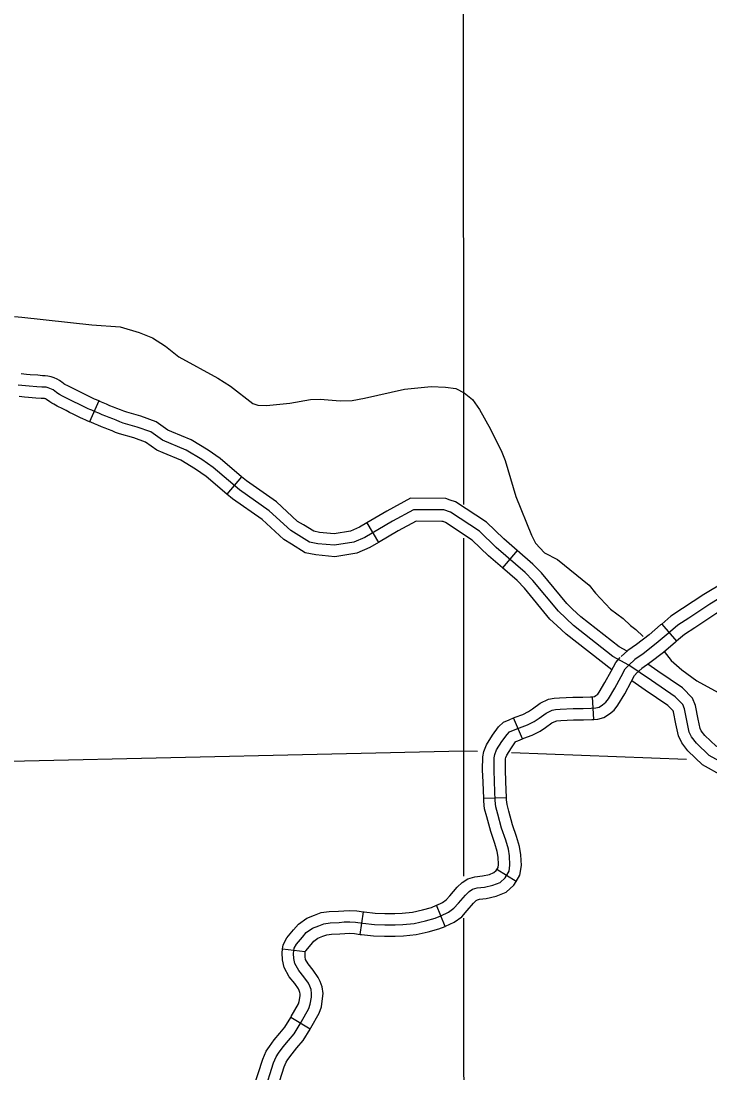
# Model space of a CAD drawing. Extents: x -19 to 366, y -4 to 359.
# Drawn here: x 135.837 to 136.698, y 196.67 to 197.983 of the extents above; entities that cross this region are included whole.
import ezdxf

# ---------------------------------------------------------------- set-up
doc = ezdxf.new("R2010")
doc.units = 0
for name, color, linetype in [('R_Axis Annot', 7, 'Continuous'), ('R_ROW Annot', 7, 'Continuous'), ('R_Temp Easement', 7, 'Continuous'), ('Sheet Fence', 7, 'Continuous'), ('T_Indications', 7, 'Continuous')]:
    doc.layers.add(name, color=color, linetype=linetype)

msp = doc.modelspace()

# ---------------------------------------------------------------- linework, layer by layer
at = {"layer": 'R_Axis Annot'}
for points in [[(136.3894, 198.0464), (136.3897, 197.3797)], [(136.3897, 197.3376), (136.3898, 197.072)], [(136.3898, 197.072), (135.476, 197.0509)], [(136.4072, 197.0714), (136.3898, 197.072)], [(136.3898, 197.072), (136.3899, 196.9158)], [(136.6682, 197.0616), (136.4498, 197.0698)], [(136.3899, 196.8633), (136.3906, 196.0705)]]:
    msp.add_lwpolyline(points, dxfattribs=at)
at = {"layer": 'R_ROW Annot'}
for p, q in [((136.6373, 197.2306), (136.6558, 197.2092)), ((136.5528, 197.1115), (136.5509, 197.1399)), ((136.4636, 197.0873), (136.4524, 197.1134)), ((136.4435, 197.0137), (136.4151, 197.0126)), ((136.4557, 196.9092), (136.4315, 196.9241)), ((136.3668, 196.8531), (136.356, 196.8794)), ((136.2609, 196.8431), (136.265, 196.8712)), ((136.1924, 196.8214), (136.1641, 196.8246)), ((136.1986, 196.725), (136.1742, 196.7395))]:
    msp.add_line(p, q, dxfattribs=at)
for points in [[(136.7223, 197.2871), (136.7156, 197.283), (136.6899, 197.2674), (136.6635, 197.2498), (136.6488, 197.2406), (136.6373, 197.2306)], [(136.723, 197.2709), (136.6975, 197.2554), (136.6712, 197.2378), (136.6573, 197.2292), (136.6452, 197.2187), (136.6305, 197.2062), (136.6142, 197.1935), (136.6038, 197.1863), (136.5961, 197.1794)], [(136.7372, 197.263), (136.7304, 197.2588), (136.7051, 197.2434), (136.6789, 197.2259), (136.6657, 197.2177), (136.6558, 197.2092)], [(136.6373, 197.2306), (136.6359, 197.2295), (136.6216, 197.2172), (136.6057, 197.205), (136.595, 197.1975), (136.5866, 197.19)], [(136.6558, 197.2092), (136.6544, 197.2079), (136.6395, 197.1952), (136.6226, 197.1821), (136.6126, 197.1752), (136.6055, 197.1688)], [(136.5509, 197.1399), (136.5529, 197.14), (136.5534, 197.1401), (136.555, 197.1412), (136.5574, 197.1431), (136.5591, 197.1454), (136.5664, 197.1577), (136.5743, 197.1719), (136.58, 197.1826), (136.5853, 197.1887)], [(136.241, 196.8586), (136.2479, 196.8588), (136.2552, 196.8583), (136.2642, 196.857), (136.2787, 196.8556), (136.2915, 196.855), (136.3044, 196.8552), (136.3142, 196.8555), (136.3284, 196.8568), (136.3423, 196.86), (136.3544, 196.8633), (136.3615, 196.8663), (136.371, 196.8707), (136.378, 196.8757), (136.3835, 196.8821), (136.3922, 196.8922), (136.3971, 196.8967), (136.4013, 196.8994), (136.407, 196.9012), (136.4159, 196.9021), (136.4264, 196.9045), (136.4355, 196.908), (136.4417, 196.9137), (136.4468, 196.9219), (136.4479, 196.9297), (136.4473, 196.941), (136.4459, 196.9497), (136.4426, 196.9609), (136.4374, 196.9756), (136.4327, 196.9934), (136.4301, 197.0025), (136.4294, 197.0103), (136.4285, 197.0337), (136.4281, 197.0486), (136.4283, 197.0637), (136.4289, 197.0676), (136.4312, 197.0734), (136.4378, 197.0839), (136.4442, 197.0928), (136.4475, 197.0959), (136.4523, 197.0979), (136.4598, 197.1011), (136.4698, 197.1047), (136.4782, 197.1091), (136.4842, 197.1132), (136.493, 197.1194), (136.5004, 197.1231), (136.5048, 197.1239), (136.5107, 197.1243), (136.5268, 197.1251), (136.5392, 197.1252), (136.5492, 197.1255), (136.5552, 197.1259), (136.5593, 197.127), (136.5636, 197.1298), (136.5676, 197.1332), (136.5709, 197.1374), (136.5787, 197.1507), (136.5868, 197.1651), (136.5918, 197.1745), (136.5961, 197.1794)], [(136.5528, 197.1115), (136.5574, 197.1118), (136.5652, 197.1138), (136.5721, 197.1184), (136.5778, 197.1232), (136.5827, 197.1294), (136.5911, 197.1436), (136.5992, 197.1583), (136.6035, 197.1664), (136.6068, 197.1701)], [(136.4524, 197.1134), (136.4545, 197.1143), (136.4641, 197.1178), (136.4709, 197.1213), (136.4762, 197.1249), (136.4857, 197.1317), (136.4959, 197.1367), (136.503, 197.138), (136.5099, 197.1385), (136.5264, 197.1393), (136.5389, 197.1394), (136.5485, 197.1397), (136.5509, 197.1399)], [(136.4151, 197.0126), (136.4143, 197.0332), (136.4138, 197.0485), (136.4141, 197.0648), (136.4151, 197.0713), (136.4185, 197.0799), (136.426, 197.0918), (136.4335, 197.1023), (136.4398, 197.1081), (136.4467, 197.111), (136.4524, 197.1134)], [(136.4636, 197.0873), (136.465, 197.0879), (136.4755, 197.0917), (136.4854, 197.0969), (136.4923, 197.1015), (136.5003, 197.1072), (136.505, 197.1095), (136.5066, 197.1098), (136.5115, 197.1102), (136.5272, 197.1109), (136.5395, 197.111), (136.5499, 197.1113), (136.5528, 197.1115)], [(136.4435, 197.0137), (136.4427, 197.0342), (136.4423, 197.0487), (136.4425, 197.0625), (136.4427, 197.0639), (136.4439, 197.0669), (136.4496, 197.076), (136.4549, 197.0834), (136.4553, 197.0838), (136.4578, 197.0848), (136.4636, 197.0873)], [(136.4315, 196.9241), (136.4331, 196.9268), (136.4337, 196.9304), (136.4332, 196.9395), (136.4321, 196.9465), (136.4291, 196.9564), (136.4238, 196.9714), (136.419, 196.9897), (136.4161, 196.9999), (136.4153, 197.0094), (136.4151, 197.0126)], [(136.4557, 196.9092), (136.4604, 196.9169), (136.4622, 196.9291), (136.4615, 196.9424), (136.4598, 196.9529), (136.4561, 196.9653), (136.4509, 196.9798), (136.4464, 196.9971), (136.4442, 197.0051), (136.4436, 197.0112), (136.4435, 197.0137)], [(136.3558, 196.8793), (136.3638, 196.883), (136.3683, 196.8863), (136.3727, 196.8914), (136.3819, 196.9021), (136.3884, 196.9081), (136.3954, 196.9124), (136.4041, 196.9151), (136.4136, 196.9162), (136.4223, 196.9181), (136.4279, 196.9203), (136.4307, 196.9228), (136.4315, 196.9241)], [(136.3668, 196.8531), (136.3672, 196.8532), (136.3782, 196.8584), (136.3876, 196.8652), (136.3943, 196.8728), (136.4024, 196.8823), (136.4057, 196.8854), (136.4073, 196.8864), (136.4099, 196.8872), (136.4183, 196.8881), (136.4306, 196.8909), (136.4431, 196.8957), (136.4528, 196.9045), (136.4557, 196.9092)], [(136.265, 196.8712), (136.2659, 196.8711), (136.2797, 196.8697), (136.2918, 196.8692), (136.3041, 196.8694), (136.3134, 196.8697), (136.3262, 196.8709), (136.3388, 196.8738), (136.3498, 196.8768), (136.356, 196.8794)], [(136.1641, 196.8246), (136.1648, 196.8301), (136.1693, 196.8387), (136.1778, 196.849), (136.1837, 196.8559), (136.1943, 196.8633), (136.2039, 196.8672), (136.2122, 196.8704), (136.2223, 196.8717), (136.2337, 196.8723), (136.2403, 196.8727), (136.2481, 196.873), (136.2567, 196.8724), (136.265, 196.8712)], [(136.1413, 196.6468), (136.1526, 196.6826), (136.1558, 196.6903), (136.1591, 196.695), (136.1646, 196.7028), (136.1713, 196.7105), (136.1784, 196.7188), (136.1871, 196.7334), (136.1967, 196.7507), (136.1986, 196.756), (136.1999, 196.7648), (136.2002, 196.7692), (136.1996, 196.7742), (136.1979, 196.7785), (136.1962, 196.7822), (136.1907, 196.7902), (136.1842, 196.7982), (136.1794, 196.8068), (136.178, 196.8132), (136.1778, 196.8194), (136.1786, 196.8259), (136.1812, 196.8308), (136.1887, 196.8398), (136.1933, 196.8453), (136.2012, 196.8508), (136.2091, 196.854), (136.2157, 196.8565), (136.2236, 196.8576), (136.2346, 196.8581), (136.241, 196.8586)], [(136.2609, 196.8431), (136.2625, 196.8429), (136.2777, 196.8414), (136.2913, 196.8408), (136.3047, 196.841), (136.3151, 196.8413), (136.3307, 196.8428), (136.3458, 196.8462), (136.359, 196.8499), (136.3668, 196.8531)], [(136.1924, 196.8214), (136.1924, 196.8216), (136.193, 196.8228), (136.1995, 196.8307), (136.2029, 196.8347), (136.208, 196.8382), (136.2143, 196.8408), (136.2192, 196.8426), (136.2249, 196.8434), (136.2354, 196.844), (136.2417, 196.8444), (136.2476, 196.8445), (136.2537, 196.8442), (136.2609, 196.8431)], [(136.1742, 196.7395), (136.1747, 196.7405), (136.1837, 196.7566), (136.1847, 196.7595), (136.1858, 196.7664), (136.1859, 196.7689), (136.1857, 196.7707), (136.1848, 196.7729), (136.1838, 196.775), (136.1792, 196.7817), (136.1724, 196.7903), (136.1659, 196.8018), (136.1639, 196.8115), (136.1636, 196.82), (136.1641, 196.8246)], [(136.1986, 196.725), (136.1994, 196.7263), (136.2096, 196.7448), (136.2124, 196.7526), (136.214, 196.7632), (136.2145, 196.7695), (136.2135, 196.7778), (136.2109, 196.7842), (136.2085, 196.7893), (136.2021, 196.7986), (136.196, 196.8062), (136.1928, 196.8119), (136.1922, 196.8149), (136.1921, 196.8188), (136.1924, 196.8214)], [(136.1273, 196.6498), (136.1278, 196.6514), (136.1393, 196.6875), (136.1433, 196.6972), (136.1475, 196.7032), (136.1534, 196.7115), (136.1605, 196.7198), (136.1668, 196.7271), (136.1742, 196.7395)], [(136.1539, 196.64), (136.1547, 196.6422), (136.166, 196.6778), (136.1683, 196.6834), (136.1707, 196.6868), (136.1758, 196.694), (136.182, 196.7013), (136.1899, 196.7105), (136.1986, 196.725)]]:
    msp.add_lwpolyline(points, dxfattribs=at)
at = {"layer": 'R_Temp Easement'}
for points in [[(135.8295, 197.6145), (135.8384, 197.6137)], [(135.8384, 197.6137), (135.926, 197.6041), (135.9612, 197.6016), (135.9851, 197.5945), (136.0014, 197.5877), (136.018, 197.5775), (136.0343, 197.5643), (136.0832, 197.5376), (136.0988, 197.5277), (136.1269, 197.5059), (136.1329, 197.504), (136.1439, 197.5033), (136.173, 197.5064), (136.1987, 197.5111), (136.2108, 197.5115), (136.2361, 197.5093), (136.2509, 197.5097), (136.2664, 197.5125), (136.3162, 197.524), (136.3495, 197.5272), (136.3676, 197.5265), (136.3801, 197.5246), (136.3907, 197.5194), (136.401, 197.5111), (136.4097, 197.4986), (136.4234, 197.474), (136.4379, 197.4452)], [(136.4379, 197.4452), (136.4421, 197.4349), (136.4552, 197.3899), (136.4749, 197.3415), (136.4798, 197.3317), (136.491, 197.3196)], [(136.491, 197.3196), (136.5073, 197.311), (136.5466, 197.279), (136.5545, 197.269), (136.5735, 197.2492), (136.5893, 197.2375), (136.5983, 197.2287), (136.6051, 197.2239), (136.614, 197.2149)], [(136.6406, 197.1961), (136.649, 197.1851), (136.6626, 197.1734), (136.6812, 197.1598), (136.7354, 197.1301)]]:
    msp.add_lwpolyline(points, dxfattribs=at)
at = {"layer": 'Sheet Fence'}
for points in [[(139.4406, 1.5315), (139.2511, 10.1473), (139.0608, 18.7633), (138.8699, 27.3793), (138.6784, 35.9956), (138.4861, 44.6119), (138.2932, 53.2285), (138.0997, 61.8451), (137.9055, 70.4619), (137.7106, 79.0789), (137.5151, 87.6959), (137.319, 96.3132), (137.1221, 104.9306), (136.9247, 113.5481), (136.7265, 122.1658), (136.5278, 130.7836), (136.3283, 139.4016), (136.1282, 148.0197), (135.9275, 156.6379), (135.7261, 165.2564), (135.5241, 173.8749), (135.3214, 182.4936), (135.1181, 191.1125), (134.9141, 199.7315), (134.7095, 208.3506), (134.5043, 216.9699), (134.2984, 225.5894), (134.0919, 234.209), (133.8847, 242.8288), (133.6769, 251.4487), (133.4685, 260.0687), (133.2594, 268.6889), (133.0497, 277.3093), (132.8393, 285.9298), (132.6283, 294.5504), (132.4167, 303.1713), (132.2044, 311.7922), (131.9916, 320.4133), (131.778, 329.0346), (131.5639, 337.656), (131.3491, 346.2776)], [(0, 189.5162), (7.1121, 189.5206), (14.2243, 189.5339), (21.3364, 189.556), (28.4484, 189.5869), (35.5605, 189.6267), (42.6725, 189.6754), (49.7844, 189.7329), (56.8962, 189.7992), (64.0079, 189.8744), (71.1196, 189.9584), (78.2311, 190.0512), (85.3425, 190.1529), (92.4538, 190.2635), (99.5649, 190.3829), (106.6759, 190.5111), (113.7867, 190.6482), (120.8974, 190.7941), (128.0078, 190.9489), (135.1181, 191.1125), (142.2282, 191.2849), (149.338, 191.4662), (156.4476, 191.6563), (163.5569, 191.8553), (170.666, 192.0631), (177.7749, 192.2798), (184.8835, 192.5053), (191.9917, 192.7396), (199.0997, 192.9828), (206.2074, 193.2348), (213.3147, 193.4956), (220.4218, 193.7653), (227.5285, 194.0438), (234.6348, 194.3312), (241.7408, 194.6274), (248.8464, 194.9324), (255.9516, 195.2463), (263.0564, 195.569), (270.1608, 195.9005), (277.2648, 196.2409), (284.3683, 196.5901), (291.4715, 196.9481), (298.5741, 197.315), (305.6763, 197.6907), (312.7781, 198.0753), (319.8793, 198.4686), (326.9801, 198.8708), (334.0804, 199.2818), (341.1801, 199.7017)]]:
    msp.add_spline(points, degree=3, dxfattribs=at)
at = {"layer": 'T_Indications'}
for p, q in [((135.9345, 197.5091), (135.9231, 197.4831)), ((136.1129, 197.4143), (136.0946, 197.3926)), ((136.2693, 197.3568), (136.2838, 197.3323)), ((136.457, 197.3223), (136.4384, 197.3008))]:
    msp.add_line(p, q, dxfattribs=at)
for points in [[(135.9345, 197.5091), (135.9315, 197.5104), (135.9293, 197.5114), (135.9274, 197.5122), (135.9233, 197.5142), (135.9191, 197.5162), (135.9149, 197.5183), (135.9107, 197.5203), (135.9065, 197.5224), (135.9024, 197.5245), (135.8958, 197.5278), (135.8922, 197.5297), (135.8908, 197.5306), (135.8899, 197.5312), (135.8855, 197.5345), (135.8825, 197.5364), (135.8788, 197.538), (135.8751, 197.5393), (135.8711, 197.5402), (135.8675, 197.5405), (135.8643, 197.5406), (135.8584, 197.5411), (135.849, 197.5419), (135.8443, 197.5423), (135.8375, 197.5429)], [(136.5961, 197.1794), (136.5765, 197.1902), (136.5271, 197.2286), (136.5083, 197.2465), (136.4766, 197.285), (136.4667, 197.2951), (136.4307, 197.3263), (136.4097, 197.3464), (136.3737, 197.3703), (136.3653, 197.373), (136.3274, 197.3733), (136.3012, 197.3592), (136.2666, 197.3387), (136.253, 197.3328), (136.2287, 197.3289), (136.2079, 197.3309), (136.1978, 197.333), (136.1742, 197.3474), (136.1474, 197.3721), (136.1102, 197.3981), (136.0772, 197.4259), (136.0632, 197.4359), (136.0435, 197.4478), (136.0139, 197.4602), (135.9994, 197.4704), (135.9826, 197.4765), (135.9649, 197.4815), (135.9607, 197.4831), (135.9564, 197.4849), (135.9519, 197.4866), (135.9476, 197.4883), (135.9432, 197.4901), (135.9388, 197.4919), (135.9344, 197.4937), (135.9301, 197.4955), (135.9258, 197.4974), (135.9235, 197.4984), (135.9214, 197.4994), (135.9172, 197.5014), (135.9129, 197.5034), (135.9087, 197.5055), (135.9044, 197.5076), (135.9002, 197.5097), (135.896, 197.5118), (135.8893, 197.5152), (135.8853, 197.5173), (135.8834, 197.5184), (135.8817, 197.5195), (135.8774, 197.5228), (135.8757, 197.5238), (135.8736, 197.5248), (135.8713, 197.5256), (135.8689, 197.5261), (135.8667, 197.5263), (135.8635, 197.5264), (135.8572, 197.5269), (135.8478, 197.5277), (135.8431, 197.5281), (135.8337, 197.5289)], [(135.9231, 197.4831), (135.92, 197.4844), (135.9176, 197.4855), (135.9155, 197.4865), (135.911, 197.4886), (135.9067, 197.4907), (135.9024, 197.4927), (135.8981, 197.4948), (135.8938, 197.497), (135.8896, 197.4991), (135.8827, 197.5026), (135.8785, 197.5049), (135.8761, 197.5063), (135.8736, 197.5079), (135.8693, 197.5111), (135.8689, 197.5113), (135.8684, 197.5116), (135.8675, 197.5119), (135.8667, 197.5121), (135.8658, 197.5121), (135.8628, 197.5122), (135.856, 197.5127), (135.8466, 197.5136), (135.8419, 197.514), (135.835, 197.5145)], [(136.0259, 197.4706), (136.0209, 197.4727), (136.006, 197.4831), (135.987, 197.49), (135.9694, 197.495), (135.966, 197.4963), (135.9615, 197.4981), (135.9571, 197.4998), (135.9528, 197.5015), (135.9485, 197.5032), (135.9442, 197.505), (135.9399, 197.5068), (135.9357, 197.5086), (135.9345, 197.5091)], [(136.0149, 197.4444), (136.007, 197.4477), (135.9928, 197.4577), (135.9783, 197.463), (135.9603, 197.468), (135.9555, 197.4699), (135.9512, 197.4716), (135.9468, 197.4733), (135.9423, 197.4751), (135.9378, 197.4769), (135.9334, 197.4787), (135.929, 197.4806), (135.9245, 197.4825), (135.9231, 197.4831)], [(136.1129, 197.4143), (136.0859, 197.4372), (136.071, 197.4477), (136.0499, 197.4605), (136.0259, 197.4706)], [(136.0946, 197.3926), (136.0685, 197.4147), (136.0554, 197.424), (136.037, 197.4351), (136.0149, 197.4444)], [(136.19, 197.3544), (136.1828, 197.3588), (136.1563, 197.3832), (136.1188, 197.4094), (136.1129, 197.4143)], [(136.1752, 197.3302), (136.1656, 197.336), (136.1385, 197.361), (136.1015, 197.3868), (136.0946, 197.3926)], [(136.3732, 197.3854), (136.3677, 197.3872), (136.3239, 197.3876), (136.2942, 197.3716), (136.2693, 197.3568)], [(136.457, 197.3223), (136.4403, 197.3368), (136.4186, 197.3576), (136.3799, 197.3832), (136.3732, 197.3854)], [(136.3643, 197.3584), (136.363, 197.3588), (136.3309, 197.3591), (136.3082, 197.3468), (136.2838, 197.3323)], [(136.2693, 197.3568), (136.2601, 197.3514), (136.249, 197.3466), (136.2283, 197.3432), (136.21, 197.345), (136.2031, 197.3464), (136.19, 197.3544)], [(136.4384, 197.3008), (136.4211, 197.3158), (136.4008, 197.3353), (136.3675, 197.3574), (136.3643, 197.3584)], [(136.2838, 197.3323), (136.273, 197.326), (136.2569, 197.3191), (136.2292, 197.3146), (136.2057, 197.3168), (136.1924, 197.3196), (136.1752, 197.3302)], [(136.5259, 197.2493), (136.5187, 197.2562), (136.4872, 197.2945), (136.4764, 197.3055), (136.457, 197.3223)], [(136.5064, 197.2287), (136.4978, 197.2368), (136.466, 197.2755), (136.457, 197.2848), (136.4384, 197.3008)], [(136.5941, 197.1967), (136.5844, 197.2021), (136.5364, 197.2394), (136.5259, 197.2493)], [(136.5751, 197.1733), (136.5179, 197.2178), (136.5064, 197.2287)], [(136.7188, 197.0542), (136.6967, 197.0665), (136.6806, 197.082), (136.6746, 197.0896), (136.6718, 197.0956), (136.6658, 197.1249), (136.6637, 197.1303), (136.6542, 197.1399), (136.6246, 197.1599), (136.5961, 197.1794)], [(136.683, 197.1117), (136.6795, 197.1289), (136.6758, 197.1382), (136.6634, 197.1509), (136.6326, 197.1717), (136.62, 197.1803)], [(136.6551, 197.106), (136.6521, 197.1208), (136.6515, 197.1224), (136.6451, 197.129), (136.6167, 197.1482), (136.5999, 197.1596)], [(136.7396, 197.0681), (136.7269, 197.0668), (136.724, 197.0675), (136.7052, 197.078), (136.6912, 197.0916), (136.6867, 197.0972), (136.6853, 197.1001), (136.683, 197.1117)], [(136.7425, 197.0399), (136.725, 197.0381), (136.7136, 197.0408), (136.6882, 197.055), (136.6701, 197.0724), (136.6625, 197.0821), (136.6582, 197.0911), (136.6551, 197.106)]]:
    msp.add_lwpolyline(points, dxfattribs=at)

doc.saveas('drawing.dxf')
